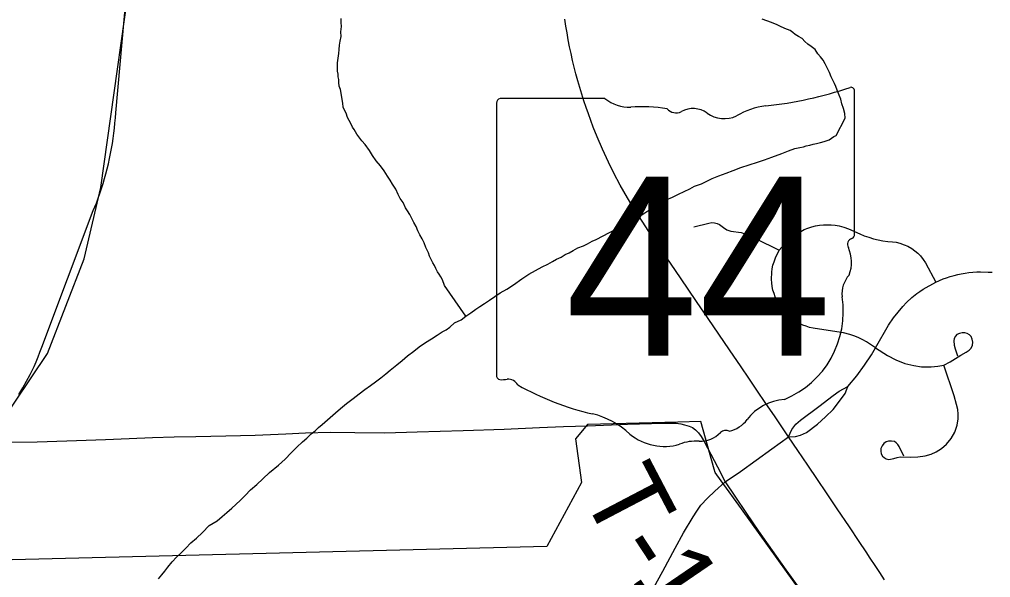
# Model space of a CAD drawing. Extents: x 103424 to 290657, y 38711 to 110967.
# Drawn here: x 214250.0839 to 214250.4415, y 40213.481 to 40213.6865 of the extents above; entities that cross this region are included whole.
import ezdxf

# ---------------------------------------------------------------- set-up
doc = ezdxf.new("R2010")
doc.units = 0
for name, color, linetype in [('GM_X_City_Street', 7, 'Continuous'), ('GM_X_Corporation', 7, 'Continuous'), ('GM_X_County_Road', 7, 'Continuous'), ('GM_X_Major_River', 7, 'Continuous'), ('GM_X_Minor_River', 7, 'Continuous'), ('GM_X_Rail_Line', 7, 'Continuous'), ('GM_X_State_Location', 7, 'Continuous'), ('GM_X_State_Route', 7, 'Continuous'), ('GM_X_State_Shield', 7, 'Continuous'), ('GM_X_Township_Road', 7, 'Continuous'), ('GM_X_Township_Road_Text', 7, 'Continuous')]:
    doc.layers.add(name, color=color, linetype=linetype)

msp = doc.modelspace()

# ---------------------------------------------------------------- linework, layer by layer
at = {"layer": 'GM_X_City_Street'}
for points in [[(214250.33226243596, 40213.6101507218), (214250.33781127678, 40213.611486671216), (214250.3389048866, 40213.61168861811), (214250.3398338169, 40213.61160783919), (214250.34080626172, 40213.61136549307), (214250.34173522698, 40213.610998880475), (214250.34315816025, 40213.60988041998), (214250.34444439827, 40213.60901672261), (214250.3458611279, 40213.608532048), (214250.34962661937, 40213.608093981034), (214250.35108062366, 40213.607603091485), (214250.35492379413, 40213.60582287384), (214250.36369131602, 40213.60152300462)], [(214250.3991404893, 40213.565623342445), (214250.39577577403, 40213.567773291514), (214250.39442429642, 40213.568543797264), (214250.39302929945, 40213.56923661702), (214250.3914851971, 40213.569895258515), (214250.38965216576, 40213.570541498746), (214250.38738726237, 40213.571082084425), (214250.38491421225, 40213.57146423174), (214250.37616221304, 40213.572834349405), (214250.37486046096, 40213.57313259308), (214250.37360528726, 40213.57351785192), (214250.37237185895, 40213.57399320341), (214250.37116329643, 40213.57455553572), (214250.369743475, 40213.57536643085), (214250.36863122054, 40213.576108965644), (214250.36758732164, 40213.57692606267), (214250.3666179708, 40213.57780841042), (214250.36569523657, 40213.57876222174), (214250.3648408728, 40213.579775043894), (214250.36406103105, 40213.58085002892), (214250.3633744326, 40213.58196848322), (214250.36273441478, 40213.58313665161), (214250.36221557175, 40213.58434523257), (214250.36176508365, 40213.58558796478), (214250.36138604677, 40213.58686178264), (214250.36112817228, 40213.58815421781), (214250.36093866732, 40213.58946840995), (214250.36084235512, 40213.59078261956), (214250.3609386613, 40213.59342965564), (214250.36113128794, 40213.594737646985), (214250.36139226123, 40213.596030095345), (214250.36177129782, 40213.59730388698), (214250.36231810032, 40213.5987672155), (214250.36369131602, 40213.60152300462), (214250.36566728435, 40213.60375991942), (214250.36666458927, 40213.60482556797), (214250.36770537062, 40213.60581977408), (214250.36912831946, 40213.60695066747), (214250.37033687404, 40213.60776156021), (214250.37161690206, 40213.60848855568), (214250.37291866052, 40213.60912857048), (214250.37427014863, 40213.609672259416), (214250.3756433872, 40213.61012274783), (214250.37706630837, 40213.610476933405), (214250.37848925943, 40213.61072548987), (214250.37993393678, 40213.61087771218), (214250.3814034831, 40213.610930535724), (214250.3828481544, 40213.61087771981), (214250.38429285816, 40213.61072238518), (214250.3857375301, 40213.61047383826), (214250.38748979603, 40213.610014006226), (214250.38919545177, 40213.60941129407), (214250.39334000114, 40213.60757824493), (214250.3949990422, 40213.60689785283), (214250.39667986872, 40213.60629822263), (214250.39838551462, 40213.605788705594), (214250.40011602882, 40213.60537238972), (214250.40186828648, 40213.60504616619), (214250.40364540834, 40213.604806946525), (214250.40539767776, 40213.6046577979), (214250.4067709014, 40213.60444964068), (214250.40814412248, 40213.60411721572), (214250.40973172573, 40213.603573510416), (214250.4110117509, 40213.60299252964), (214250.4124781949, 40213.602150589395), (214250.4136152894, 40213.60133036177), (214250.4147058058, 40213.600420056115), (214250.4156751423, 40213.59941655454), (214250.41674078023, 40213.598108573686), (214250.4175237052, 40213.596934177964), (214250.42136687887, 40213.58980085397)], [(214250.38898419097, 40213.55133805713), (214250.39232095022, 40213.55523094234), (214250.39511400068, 40213.55919217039), (214250.39764609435, 40213.56302601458), (214250.3991404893, 40213.565623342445), (214250.40391882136, 40213.57389378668), (214250.40577050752, 40213.57665576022), (214250.40743886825, 40213.578762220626), (214250.40918182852, 40213.580831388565), (214250.41057058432, 40213.58222324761), (214250.41248751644, 40213.58406871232), (214250.4143391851, 40213.58555068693), (214250.41547629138, 40213.586380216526), (214250.41666001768, 40213.587172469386), (214250.42136687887, 40213.58980085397), (214250.4240015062, 40213.590941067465), (214250.42532812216, 40213.591422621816), (214250.42667649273, 40213.59185447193), (214250.42805283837, 40213.59223661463), (214250.42945091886, 40213.59257527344), (214250.43072783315, 40213.59284557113), (214250.43212590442, 40213.59308790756), (214250.43354885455, 40213.59328362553), (214250.43496867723, 40213.593429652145), (214250.43639161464, 40213.59352285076), (214250.43781454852, 40213.59356946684), (214250.4406573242, 40213.59351044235), (214250.44205228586, 40213.593407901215)], [(214250.3991404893, 40213.565623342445), (214250.40354289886, 40213.56272155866), (214250.40656274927, 40213.561140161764), (214250.40994301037, 40213.55984460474), (214250.41325178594, 40213.55905237), (214250.41605417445, 40213.558623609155), (214250.4196425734, 40213.558580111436), (214250.4220410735, 40213.558775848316), (214250.42435567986, 40213.55917973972), (214250.42666716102, 40213.56042869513), (214250.430550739, 40213.56287999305), (214250.43246766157, 40213.56393632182), (214250.4336389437, 40213.56467265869), (214250.43440944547, 40213.56544624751), (214250.4348444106, 40213.5665585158), (214250.43493449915, 40213.56772669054), (214250.4347480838, 40213.56873329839), (214250.43431312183, 40213.56969953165), (214250.43373524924, 40213.570423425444), (214250.4328653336, 40213.57090498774), (214250.43209173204, 40213.571100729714), (214250.43107578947, 40213.57114732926), (214250.43003499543, 40213.57092363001), (214250.4290501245, 40213.570470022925), (214250.4285934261, 40213.5699356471), (214250.42813050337, 40213.56907196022), (214250.4279844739, 40213.568189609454), (214250.42806214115, 40213.56659580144), (214250.42844118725, 40213.5652287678), (214250.42930178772, 40213.56264697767)], [(214250.40958881, 40213.52571274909), (214250.40780858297, 40213.52922971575), (214250.40736121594, 40213.52993185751), (214250.40673671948, 40213.53061225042), (214250.40607807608, 40213.53106897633), (214250.40502485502, 40213.53126158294), (214250.40395299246, 40213.531211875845), (214250.40301473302, 40213.53093848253), (214250.4022628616, 40213.530345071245), (214250.40154517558, 40213.52952486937), (214250.40115061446, 40213.52845920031), (214250.40111333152, 40213.52753959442), (214250.40127487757, 40213.52653606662), (214250.40168188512, 40213.5257065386), (214250.40230635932, 40213.52514730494), (214250.40312345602, 40213.524687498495), (214250.40404619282, 40213.524470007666), (214250.40594137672, 40213.52481487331), (214250.40709090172, 40213.525231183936), (214250.4082311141, 40213.525420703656), (214250.41190030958, 40213.52536477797), (214250.41475240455, 40213.52548594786), (214250.4174491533, 40213.52586498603), (214250.41960530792, 40213.52645841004), (214250.42149426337, 40213.527318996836), (214250.42343603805, 40213.52850581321), (214250.42526908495, 40213.53007165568), (214250.42699650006, 40213.53217500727), (214250.42828895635, 40213.534492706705), (214250.4292054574, 40213.53708381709), (214250.42958450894, 40213.539401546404), (214250.42963731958, 40213.54112895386), (214250.42942294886, 40213.54290916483), (214250.42899108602, 40213.5446893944), (214250.42812740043, 40213.54787081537), (214250.42435567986, 40213.55917973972)], [(214250.36709644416, 40213.53284298), (214250.36967822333, 40213.53289268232), (214250.37152989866, 40213.53338045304), (214250.37367363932, 40213.53440261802), (214250.37777158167, 40213.53750014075), (214250.38076035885, 40213.54016582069), (214250.3834881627, 40213.54287189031), (214250.38628124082, 40213.54639815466), (214250.38791232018, 40213.54870655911), (214250.38898419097, 40213.55133805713)], [(214250.36709644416, 40213.53284298), (214250.36836403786, 40213.53552418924), (214250.36977453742, 40213.53742247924), (214250.37152991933, 40213.538885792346), (214250.3782158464, 40213.543943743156), (214250.38355342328, 40213.54800129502), (214250.38581831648, 40213.54968210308), (214250.38898419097, 40213.55133805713)]]:
    msp.add_lwpolyline(points, dxfattribs=at)
at = {"layer": 'GM_X_Corporation'}
for points in [[(214250.0836475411, 40213.548383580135), (214250.08511757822, 40213.55081705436), (214250.08654026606, 40213.55328016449), (214250.0878918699, 40213.555761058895), (214250.08929109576, 40213.55873943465), (214250.09005006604, 40213.56048030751), (214250.09078535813, 40213.56223302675), (214250.0914732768, 40213.56399762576), (214250.09213751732, 40213.56577409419), (214250.11109166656, 40213.616130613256), (214250.1122302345, 40213.61891369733), (214250.1128944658, 40213.62069015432), (214250.1135350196, 40213.62247845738), (214250.1141281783, 40213.62427863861), (214250.11469767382, 40213.62608477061), (214250.11524347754, 40213.627908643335), (214250.11576558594, 40213.629732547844), (214250.1162403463, 40213.63156833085), (214250.11669140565, 40213.63341598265), (214250.1170950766, 40213.6352636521), (214250.11747504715, 40213.63712316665), (214250.1178313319, 40213.63898860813), (214250.11814028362, 40213.64086000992), (214250.11842552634, 40213.64273733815), (214250.11868706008, 40213.64462061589), (214250.11890120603, 40213.646503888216), (214250.11909168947, 40213.64839313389), (214250.11923478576, 40213.650282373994), (214250.11935421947, 40213.65217756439), (214250.13260096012, 40213.80017194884)], [(214250.41830095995, 40213.41089783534), (214250.34976551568, 40213.50625141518), (214250.34235563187, 40213.51657239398), (214250.3401539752, 40213.51962960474), (214250.33977559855, 40213.52095648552), (214250.3347857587, 40213.53840117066), (214250.32637553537, 40213.538186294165), (214250.2930899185, 40213.53734440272), (214250.28860970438, 40213.53206961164), (214250.29092318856, 40213.51592333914), (214250.27807099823, 40213.492440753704), (214250.09590731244, 40213.487856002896), (214250.076225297, 40213.48736058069)]]:
    msp.add_lwpolyline(points, dxfattribs=at)
at = {"layer": 'GM_X_County_Road'}
for points in [[(214250.34382613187, 40213.51622133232), (214250.34939050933, 40213.520095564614), (214250.36095109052, 40213.52840949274), (214250.36709644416, 40213.53284298)], [(214250.31618758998, 40213.47488159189), (214250.3207950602, 40213.48333531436), (214250.32540251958, 40213.49178906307), (214250.32844101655, 40213.497462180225), (214250.33195486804, 40213.50328752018), (214250.3333063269, 40213.50544367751), (214250.33487218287, 40213.50764332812), (214250.33732348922, 40213.51026239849), (214250.33998605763, 40213.51275719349), (214250.34382613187, 40213.51622133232)]]:
    msp.add_lwpolyline(points, dxfattribs=at)
at = {"layer": 'GM_X_Major_River'}
for points in [[(214250.36715189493, 40213.63816836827), (214250.36941609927, 40213.63896950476), (214250.3713081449, 40213.639384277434), (214250.37263390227, 40213.6395973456), (214250.37357613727, 40213.63999507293), (214250.37490189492, 40213.6402081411), (214250.3762238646, 40213.640612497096), (214250.37735928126, 40213.64082367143), (214250.37887064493, 40213.64122992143), (214250.3801926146, 40213.64163427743), (214250.38208181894, 40213.642238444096), (214250.38376931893, 40213.6434098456), (214250.38471155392, 40213.64380662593)], [(214250.1567219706, 40213.50186628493), (214250.1585931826, 40213.503421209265), (214250.16027500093, 40213.504972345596), (214250.16214526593, 40213.50652726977), (214250.16364053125, 40213.50788522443), (214250.16532234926, 40213.509436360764), (214250.1669994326, 40213.511177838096), (214250.16904962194, 40213.51330662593), (214250.17129394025, 40213.51524791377), (214250.1735354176, 40213.517379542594), (214250.1759625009, 40213.5197043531), (214250.17933087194, 40213.5224268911), (214250.18176174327, 40213.52456325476), (214250.1839984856, 40213.52688427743), (214250.18604867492, 40213.52901211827), (214250.18810359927, 40213.530951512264), (214250.18978825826, 40213.53231230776), (214250.1912787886, 40213.5338606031), (214250.1927778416, 40213.53502821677), (214250.19408560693, 40213.5361920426), (214250.19539431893, 40213.53735586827), (214250.2002560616, 40213.541626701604), (214250.2021263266, 40213.54318162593), (214250.20436969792, 40213.54512291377), (214250.20680719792, 40213.546878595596), (214250.20905435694, 40213.548629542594), (214250.21111496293, 40213.55018730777), (214250.21317651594, 40213.55174507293), (214250.21505151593, 40213.553110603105), (214250.21692556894, 40213.554475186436), (214250.21879678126, 40213.55603011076), (214250.22048144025, 40213.557390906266), (214250.22291515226, 40213.55933598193), (214250.22478541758, 40213.560890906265), (214250.2268441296, 40213.56263901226), (214250.2290912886, 40213.564390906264), (214250.23115189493, 40213.56594867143), (214250.2334028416, 40213.56751022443), (214250.2356566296, 40213.56888143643), (214250.2377210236, 40213.570248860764), (214250.2395988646, 40213.571424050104), (214250.24110359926, 40213.572211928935), (214250.24241609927, 40213.57318541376), (214250.2440969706, 40213.5747374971), (214250.24654488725, 40213.57592120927), (214250.24822954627, 40213.5772829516), (214250.25010738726, 40213.5784581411), (214250.25198144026, 40213.57982272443), (214250.25348333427, 40213.5807999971), (214250.25517083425, 40213.5819713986), (214250.25704962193, 40213.583145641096), (214250.25892367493, 40213.58451022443), (214250.26098806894, 40213.5858776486), (214250.2634321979, 40213.5872526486), (214250.2658725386, 40213.5888179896), (214250.2688725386, 40213.59096287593), (214250.2714994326, 40213.5927213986), (214250.2739435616, 40213.5940963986), (214250.27638769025, 40213.5954713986), (214250.27845871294, 40213.5964590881), (214250.2801500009, 40213.5974401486), (214250.2816556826, 40213.59822802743), (214250.2833498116, 40213.5990178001), (214250.28485170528, 40213.599996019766), (214250.28636022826, 40213.60059355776), (214250.28786590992, 40213.601381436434), (214250.28955625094, 40213.6023624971), (214250.29163106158, 40213.603159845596), (214250.29313674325, 40213.60394677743), (214250.29482708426, 40213.604927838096), (214250.29633655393, 40213.60552632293), (214250.30122765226, 40213.60808503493), (214250.30292272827, 40213.60887575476), (214250.30442746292, 40213.60966363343), (214250.3057465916, 40213.61025833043), (214250.30687537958, 40213.610849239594), (214250.30875700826, 40213.6118331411), (214250.31063390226, 40213.61300833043), (214250.31269924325, 40213.61437575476), (214250.31495303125, 40213.61574601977), (214250.31739621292, 40213.61712101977), (214250.3198412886, 40213.61849601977), (214250.3220912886, 40213.62005757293), (214250.32435265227, 40213.6210490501), (214250.32661022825, 40213.62223086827), (214250.32868125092, 40213.623217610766), (214250.33075227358, 40213.6242062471), (214250.33244450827, 40213.62518730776), (214250.33508844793, 40213.62599507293), (214250.3369691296, 40213.62697992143), (214250.33904109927, 40213.627967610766), (214250.34149185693, 40213.62896192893), (214250.34413200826, 40213.62996003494), (214250.34677310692, 40213.6309581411), (214250.34960359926, 40213.631959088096), (214250.3526234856, 40213.63296382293), (214250.35564337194, 40213.633969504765), (214250.3582873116, 40213.63477726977), (214250.36092840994, 40213.635774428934), (214250.36470113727, 40213.6371731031), (214250.36715189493, 40213.63816836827)], [(214250.13507613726, 40213.48056230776), (214250.13638200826, 40213.48191647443), (214250.1374965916, 40213.483267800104), (214250.13860833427, 40213.48480946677), (214250.1400931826, 40213.4867374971), (214250.14177121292, 40213.48847802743), (214250.14345208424, 40213.49003011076), (214250.1451301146, 40213.4917706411), (214250.1469937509, 40213.4937062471), (214250.14905151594, 40213.49545340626), (214250.15129204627, 40213.49758598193), (214250.1537153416, 40213.50010113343), (214250.1567219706, 40213.50186628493)]]:
    msp.add_lwpolyline(points, dxfattribs=at)
at = {"layer": 'GM_X_Minor_River'}
for points in [[(214250.24822954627, 40213.5772829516), (214250.24043030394, 40213.588551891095), (214250.23963390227, 40213.5906285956), (214250.23904394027, 40213.591759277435), (214250.23845776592, 40213.592698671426), (214250.23787064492, 40213.593639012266), (214250.2372806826, 40213.5947696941), (214250.23669166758, 40213.595900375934), (214250.23610454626, 40213.59683976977), (214250.23551079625, 40213.5981598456), (214250.23492083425, 40213.59929052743), (214250.23451837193, 40213.6006143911), (214250.23353447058, 40213.602497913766), (214250.2329340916, 40213.604198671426), (214250.23214810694, 40213.6057062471), (214250.23136117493, 40213.60721192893), (214250.23057424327, 40213.608719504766), (214250.22997670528, 40213.61022992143), (214250.2291907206, 40213.6117374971), (214250.2284037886, 40213.61324412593), (214250.22761685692, 40213.614750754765), (214250.22683371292, 40213.6160679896), (214250.22605435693, 40213.61719488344), (214250.22526079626, 40213.6190821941), (214250.22409507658, 40213.6205821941), (214250.22330814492, 40213.62208976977), (214250.22251363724, 40213.62397708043), (214250.2213412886, 40213.62585681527), (214250.22036496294, 40213.6273606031), (214250.21938863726, 40213.6288634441), (214250.2182153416, 40213.63074507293), (214250.21685265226, 40213.632621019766), (214250.21529962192, 40213.63449412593), (214250.2139369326, 40213.63637196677), (214250.21276363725, 40213.6382517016), (214250.21120397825, 40213.64050643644), (214250.21004109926, 40213.6418160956), (214250.20926458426, 40213.6427526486), (214250.20809791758, 40213.6442535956), (214250.20711780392, 40213.64594677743), (214250.2065316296, 40213.646887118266), (214250.2059378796, 40213.6482071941), (214250.20534886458, 40213.64933787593), (214250.20475795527, 40213.650467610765), (214250.20416136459, 40213.65197802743), (214250.20357140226, 40213.653108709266), (214250.20317178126, 40213.65424223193), (214250.20295397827, 40213.65575927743), (214250.20210549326, 40213.66068730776), (214250.20170303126, 40213.66201117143), (214250.20148901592, 40213.66333882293), (214250.20146818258, 40213.66447897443), (214250.20126174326, 40213.6654259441), (214250.20124469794, 40213.666375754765), (214250.20103447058, 40213.667513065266), (214250.2010003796, 40213.66941363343), (214250.20097954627, 40213.670554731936), (214250.20132897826, 40213.6722715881), (214250.20148806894, 40213.6739865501), (214250.2016509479, 40213.67551022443), (214250.2018119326, 40213.6770338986), (214250.20197481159, 40213.67855757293), (214250.20232424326, 40213.68027632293), (214250.20229299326, 40213.6819865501), (214250.20244924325, 40213.683890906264), (214250.20242178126, 40213.6854117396), (214250.20239431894, 40213.68693162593)], [(214250.38471155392, 40213.64380662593), (214250.38801647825, 40213.65013995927), (214250.38779488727, 40213.6518473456), (214250.38738200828, 40213.65374223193), (214250.38678162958, 40213.6554429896), (214250.38637064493, 40213.6571456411), (214250.38577500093, 40213.658657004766), (214250.38498049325, 40213.66054336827), (214250.38457708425, 40213.66186723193), (214250.38398806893, 40213.66299696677), (214250.38339715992, 40213.6641276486), (214250.3828034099, 40213.66544772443), (214250.38220776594, 40213.6669590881), (214250.38142083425, 40213.66846476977), (214250.38063011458, 40213.67016268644), (214250.37984697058, 40213.67147992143), (214250.3788744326, 40213.67279242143), (214250.3779047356, 40213.67391647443), (214250.37692746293, 40213.67542026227), (214250.37538958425, 40213.676532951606), (214250.37423333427, 40213.67746287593), (214250.37307708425, 40213.6783928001), (214250.37210738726, 40213.6795168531), (214250.37076458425, 40213.6802526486), (214250.36961212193, 40213.68099223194), (214250.3686490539, 40213.681736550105), (214250.3676869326, 40213.68247992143), (214250.36673049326, 40213.68284261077), (214250.36577500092, 40213.6832053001), (214250.36385928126, 40213.68412196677), (214250.36270965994, 40213.68467120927), (214250.3617541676, 40213.6850348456), (214250.36079678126, 40213.68539848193), (214250.35735738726, 40213.68666742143)]]:
    msp.add_lwpolyline(points, dxfattribs=at)
at = {"layer": 'GM_X_Rail_Line'}
msp.add_lwpolyline([(214249.9935440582, 40213.46547026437), (214250.03547296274, 40213.49664918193), (214250.06980811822, 40213.52723624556), (214250.09429578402, 40213.563520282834), (214250.1077304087, 40213.598355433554), (214250.11389705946, 40213.624691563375), (214250.12747657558, 40213.72153419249), (214250.13396898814, 40213.80754159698), (214250.14074078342, 40213.85243641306)], dxfattribs=at)
at = {"layer": 'GM_X_State_Route'}
msp.add_lwpolyline([(214250.40242442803, 40213.48017566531), (214250.40069702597, 40213.482828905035), (214250.3989664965, 40213.48546661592), (214250.39721422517, 40213.4880919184), (214250.39563905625, 40213.490443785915), (214250.3931100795, 40213.4942248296), (214250.3895092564, 40213.49960589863), (214250.38501053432, 40213.50632290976), (214250.38106483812, 40213.51222280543), (214250.37783681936, 40213.5170446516), (214250.37424218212, 40213.52232940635), (214250.37052328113, 40213.5278005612), (214250.36709644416, 40213.53284298), (214250.36510184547, 40213.53577894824), (214250.36188625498, 40213.5405106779), (214250.35875142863, 40213.54512435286), (214250.3554488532, 40213.54998656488), (214250.3524787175, 40213.554357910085), (214250.34961417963, 40213.55857391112), (214250.34536713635, 40213.564824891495), (214250.34139036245, 40213.57067509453), (214250.3374943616, 40213.57641343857), (214250.33324731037, 40213.58266130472), (214250.32735051, 40213.59134185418), (214250.3204097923, 40213.60148260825), (214250.3165666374, 40213.60703143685), (214250.31343493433, 40213.61181289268), (214250.31035913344, 40213.61659122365), (214250.3077773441, 40213.62087556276), (214250.3050837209, 40213.62554515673), (214250.30277531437, 40213.629885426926), (214250.30079936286, 40213.63394918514), (214250.29860282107, 40213.63872751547), (214250.29667968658, 40213.64328838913), (214250.29521325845, 40213.646886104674), (214250.2943153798, 40213.649293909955), (214250.2934143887, 40213.65171415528), (214250.29256309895, 40213.654143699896), (214250.29176153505, 40213.65658570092), (214250.29097862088, 40213.659043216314), (214250.2902236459, 40213.66150693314), (214250.28951217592, 40213.66398310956), (214250.28885043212, 40213.66647169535), (214250.28821352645, 40213.66896337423), (214250.28759836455, 40213.67146439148), (214250.28702980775, 40213.67398095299), (214250.2865109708, 40213.676500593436), (214250.28599211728, 40213.6790295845), (214250.2855416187, 40213.681558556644), (214250.28511598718, 40213.68409995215), (214250.284740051, 40213.68664447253)], dxfattribs=at)
at = {"layer": 'GM_X_State_Shield'}
for p, q in [((214250.29951458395, 40213.65738083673), (214250.26090638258, 40213.65738083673)), ((214250.39144193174, 40213.60751779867), (214250.39144193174, 40213.6598604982)), ((214250.25960873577, 40213.65565920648), (214250.25960873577, 40213.55559908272)), ((214250.39142908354, 40213.60753064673), (214250.39144193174, 40213.60751779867))]:
    msp.add_line(p, q, dxfattribs=at)
for centre, radius, start, end in [((214250.34448097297, 40213.79379691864), 0.1398078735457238, 275.8444694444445, 288.9064527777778), ((214250.38997967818, 40213.66007757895), 0.0014676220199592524, 351.8620861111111, 97.738), ((214250.26111885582, 40213.65587226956), 0.001527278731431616, 98.1301027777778, 188.13010277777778), ((214250.30870909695, 40213.66899678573), 0.014813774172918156, 231.61950555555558, 271.11188333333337), ((214250.3136207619, 40213.60120594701), 0.053181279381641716, 80.48669166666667, 94.98826944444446), ((214250.3256941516, 40213.656390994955), 0.00427366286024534, 219.79206111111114, 297.1023694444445), ((214250.3319679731, 40213.644825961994), 0.008885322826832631, 54.466683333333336, 119.14113055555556), ((214250.36231384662, 40213.626819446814), 0.028127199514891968, 97.34618055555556, 120.7688527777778), ((214250.3434363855, 40213.660688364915), 0.010688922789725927, 233.85620555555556, 294.82819166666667), ((214250.389876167, 40213.6073155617), 0.001570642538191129, 289.6038111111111, 7.734130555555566), ((214250.39110288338, 40213.60367518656), 0.002271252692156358, 107.94398333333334, 210.33696666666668), ((214250.3766533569, 40213.59705870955), 0.013634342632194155, 340.0329638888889, 23.649566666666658), ((214250.3967002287, 40213.585613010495), 0.009919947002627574, 136.80649722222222, 186.92959444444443), ((214250.35231277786, 40213.57895432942), 0.03496914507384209, 292.3088861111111, 8.985838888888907), ((214250.2611326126, 40213.55538005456), 0.0015408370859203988, 171.9583861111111, 258.30661388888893), ((214250.26136623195, 40213.56561701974), 0.011758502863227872, 267.33899444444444, 280.6038555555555), ((214250.2637719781, 40213.54982637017), 0.00423985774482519, 29.748380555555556, 93.27174722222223), ((214250.31730200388, 40213.63972623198), 0.10096071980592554, 240.41292222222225, 257.1985), ((214250.36705739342, 40213.52750742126), 0.01915169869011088, 94.40312222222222, 142.57675), ((214250.2872020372, 40213.510646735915), 0.031588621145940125, 47.184155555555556, 75.83597222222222), ((214250.34279220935, 40213.54590127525), 0.011297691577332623, 282.8731916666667, 323.27711111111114), ((214250.32136698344, 40213.54932990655), 0.02004484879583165, 230.70037222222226, 286.29183611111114), ((214250.3344132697, 40213.541836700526), 0.010679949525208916, 268.7770194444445, 315.54927222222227), ((214250.34407435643, 40213.53214592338), 0.0030069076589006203, 65.75173055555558, 132.64842222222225), ((214250.33294898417, 40213.514735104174), 0.016470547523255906, 85.69512222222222, 111.20994722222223)]:
    msp.add_arc(centre, radius, start, end, dxfattribs=at)
at = {"layer": 'GM_X_Township_Road'}
for points in [[(214250.07118762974, 40213.53069613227), (214250.08044294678, 40213.53078003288), (214250.09044700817, 40213.53098818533), (214250.1013706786, 40213.53128023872), (214250.11558763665, 40213.53187673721), (214250.1242743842, 40213.532240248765), (214250.13295803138, 40213.53260374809), (214250.14092710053, 40213.532755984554), (214250.1488961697, 40213.53290822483), (214250.15994101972, 40213.53311638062), (214250.1706565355, 40213.53344881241), (214250.18195304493, 40213.533949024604), (214250.1892479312, 40213.53432495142), (214250.19841935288, 40213.53448961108), (214250.20746649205, 40213.53436533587), (214250.21843055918, 40213.53432494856), (214250.23035155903, 40213.534616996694), (214250.23883945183, 40213.53489661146), (214250.2473304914, 40213.535179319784), (214250.2623707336, 40213.535657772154), (214250.27541639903, 40213.53624186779), (214250.2842491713, 40213.536552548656), (214250.29307884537, 40213.53686635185)], [(214250.29307884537, 40213.53686635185), (214250.30786745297, 40213.537459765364), (214250.32109332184, 40213.53789782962), (214250.3257349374, 40213.53781703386), (214250.32740331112, 40213.53756539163), (214250.32885111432, 40213.537232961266), (214250.33056919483, 40213.536732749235), (214250.33173737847, 40213.53618904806), (214250.33290554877, 40213.53539680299), (214250.33398984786, 40213.534231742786), (214250.33500266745, 40213.5328771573), (214250.33607452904, 40213.53114663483), (214250.34092742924, 40213.52179811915), (214250.34382613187, 40213.51622133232)], [(214250.34382613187, 40213.51622133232), (214250.34728715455, 40213.51096764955), (214250.35168336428, 40213.50452715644), (214250.35608265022, 40213.498086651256), (214250.36110953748, 40213.490981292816), (214250.36613953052, 40213.48387592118), (214250.37525191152, 40213.47130250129), (214250.38436741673, 40213.45872595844), (214250.39343320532, 40213.44611215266), (214250.3997805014, 40213.437279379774), (214250.4061308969, 40213.42844661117), (214250.41459084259, 40213.416472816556), (214250.41653883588, 40213.413891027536), (214250.41800837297, 40213.41219468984)]]:
    msp.add_lwpolyline(points, dxfattribs=at)

# ---------------------------------------------------------------- texts
at = {"layer": 'GM_X_State_Location'}
for s, p in [('s', (214250.324040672, 40213.59897704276)), ('r', (214250.32403581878, 40213.59897704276))]:
    msp.add_text(s, height=9.46969696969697e-05, dxfattribs=at).set_placement(p)
msp.add_text('44', height=9.46969696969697e-05, rotation=1e-05, dxfattribs=at).set_placement((214250.30019414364, 40213.59208747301))
at = {"layer": 'GM_X_State_Shield'}
msp.add_text('44', height=0.06591810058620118, dxfattribs=at).set_placement((214250.28490075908, 40213.56265503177))
at = {"layer": 'GM_X_Township_Road_Text'}
for s, height, rotation, p in [('T', 0.02840909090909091, 297.676712, (214250.29040534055, 40213.512535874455)), ('-', 0.028409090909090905, 303.299801, (214250.3018179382, 40213.49109819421)), ('1', 0.028409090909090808, 304.325829, (214250.3085319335, 40213.48088547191))]:
    msp.add_text(s, height=height, rotation=rotation, dxfattribs=at).set_placement(p)

doc.saveas('drawing.dxf')
